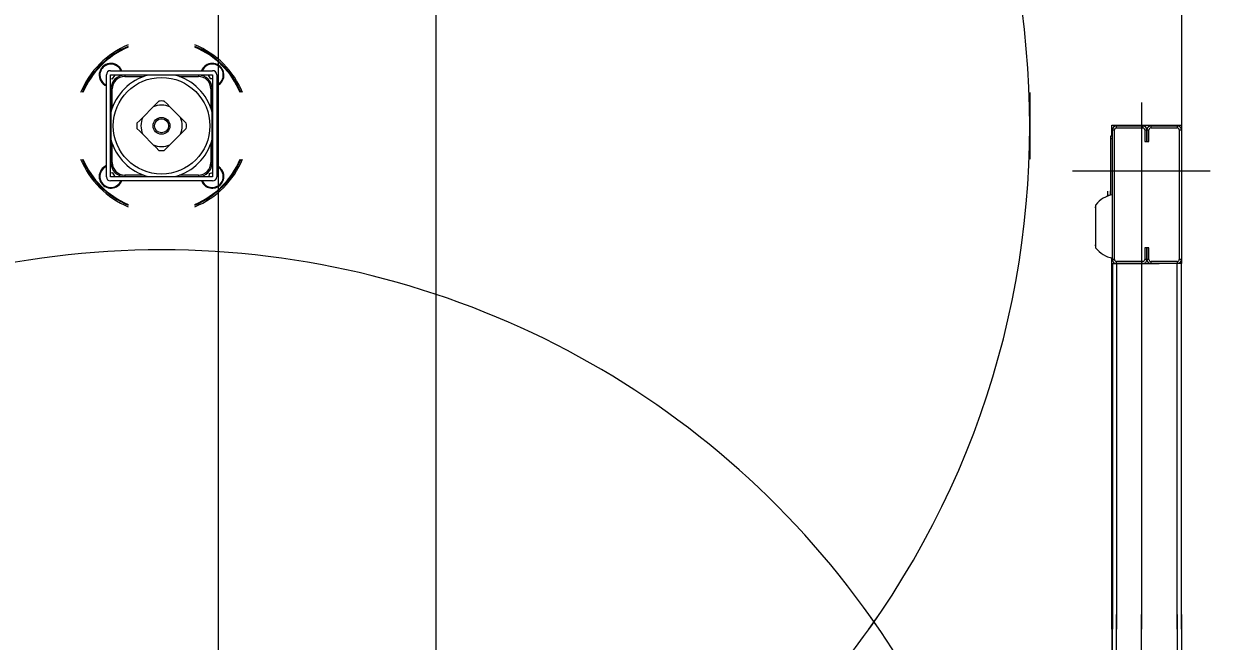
# Model space of a CAD drawing. Extents: x -264205 to -263659, y -1242401 to -1241986.
# Drawn here: x -263795.177 to -263794.359, y -1242122.395 to -1242121.97 of the extents above; entities that cross this region are included whole.
import ezdxf

# ---------------------------------------------------------------- set-up
doc = ezdxf.new("R2010")
doc.units = 0
doc.layers.add('PROJEKT_OBRUBNIKY_KOMUNIKACIE', color=7, linetype='Continuous')
doc.layers.add('SITUACIA_DSP_2D', color=7, linetype='Continuous')

msp = doc.modelspace()

# ---------------------------------------------------------------- linework, layer by layer
at = {"layer": 'PROJEKT_OBRUBNIKY_KOMUNIKACIE'}
msp.add_lwpolyline([(-263794.89278, -1242227.38224), (-263808.96776, -1242241.45725), (-263894.96779, -1242241.45725), (-263909.04274, -1242227.38224), (-263909.04274, -1242196.33267), (-263914.14281, -1242196.33267), (-263914.14281, -1242132.43268), (-263909.04274, -1242132.43268), (-263909.04274, -1242101.38224), (-263894.96779, -1242087.30722), (-263808.96776, -1242087.30722), (-263794.89278, -1242101.38224), (-263794.89278, -1242227.38224)], dxfattribs=at)
at = {"layer": 'SITUACIA_DSP_2D'}
for p, q in [((-263794.89279, -1242101.38223), (-263794.89279, -1242227.38224)), ((-263795.04279, -1242101.76909), (-263795.04281, -1242226.99542)), ((-263794.3789, -1242121.52527), (-263794.3789, -1242122.03943)), ((-263795.11705, -1242122.0019), (-263795.04675, -1242122.0019)), ((-263795.1199, -1242122.07505), (-263795.1199, -1242122.00475)), ((-263795.11705, -1242122.00475), (-263795.04675, -1242122.00475)), ((-263795.11705, -1242122.07505), (-263795.11705, -1242122.00475)), ((-263795.11705, -1242122.00734), (-263795.1157, -1242122.00747)), ((-263795.1157, -1242122.00747), (-263795.1141, -1242122.00524)), ((-263795.1141, -1242122.00524), (-263795.11433, -1242122.00475)), ((-263795.10924, -1242122.00475), (-263795.10924, -1242122.00519)), ((-263795.10876, -1242122.0051), (-263795.10876, -1242122.00475)), ((-263795.10731, -1242122.00499), (-263795.10731, -1242122.00594)), ((-263795.09144, -1242122.00499), (-263795.10731, -1242122.00499)), ((-263795.10731, -1242122.00594), (-263795.09428, -1242122.00594)), ((-263795.08557, -1242122.00499), (-263795.09127, -1242122.00499)), ((-263795.08023, -1242122.00499), (-263795.08557, -1242122.00499)), ((-263795.07505, -1242122.00499), (-263795.08023, -1242122.00499)), ((-263795.07253, -1242122.00499), (-263795.07505, -1242122.00499)), ((-263795.05649, -1242122.00499), (-263795.07237, -1242122.00499)), ((-263795.06953, -1242122.00594), (-263795.05649, -1242122.00594)), ((-263795.05649, -1242122.00499), (-263795.05649, -1242122.00594)), ((-263795.05504, -1242122.00475), (-263795.05505, -1242122.0051)), ((-263795.05457, -1242122.00513), (-263795.05457, -1242122.00475)), ((-263795.05457, -1242122.00519), (-263795.05457, -1242122.00513)), ((-263795.04961, -1242122.00475), (-263795.04971, -1242122.00493)), ((-263795.04971, -1242122.00493), (-263795.04838, -1242122.00733)), ((-263795.04838, -1242122.00733), (-263795.04675, -1242122.00735)), ((-263795.04675, -1242122.00475), (-263795.04675, -1242122.07505)), ((-263795.0439, -1242122.00475), (-263795.0439, -1242122.07505)), ((-263795.04257, -1242122.01174), (-263795.04126, -1242122.01068)), ((-263795.11662, -1242122.01257), (-263795.11705, -1242122.01257)), ((-263795.11705, -1242122.01304), (-263795.1167, -1242122.01304)), ((-263795.11682, -1242122.01449), (-263795.11586, -1242122.01449)), ((-263795.11682, -1242122.01449), (-263795.11682, -1242122.03037)), ((-263795.11586, -1242122.02752), (-263795.11586, -1242122.01449)), ((-263795.04794, -1242122.01449), (-263795.04794, -1242122.02752)), ((-263795.04699, -1242122.01449), (-263795.04794, -1242122.01449)), ((-263795.04675, -1242122.01257), (-263795.04719, -1242122.01257)), ((-263795.0471, -1242122.01304), (-263795.04675, -1242122.01304)), ((-263795.04699, -1242122.03037), (-263795.04699, -1242122.01449)), ((-263795.0439, -1242122.01244), (-263795.04257, -1242122.01174)), ((-263794.4834, -1242122.01696), (-263794.4834, -1242122.06284)), ((-263795.08769, -1242122.02688), (-263795.09492, -1242122.03411)), ((-263795.08563, -1242122.02482), (-263795.08769, -1242122.02688)), ((-263795.08371, -1242122.0229), (-263795.08563, -1242122.02482)), ((-263795.07815, -1242122.02485), (-263795.0801, -1242122.0229)), ((-263795.07612, -1242122.02688), (-263795.07815, -1242122.02485)), ((-263795.06888, -1242122.03411), (-263795.07612, -1242122.02688)), ((-263794.40645, -1242122.02375), (-263794.40645, -1242122.3869)), ((-263795.11682, -1242122.03053), (-263795.11682, -1242122.03624)), ((-263795.09492, -1242122.03411), (-263795.09696, -1242122.03615)), ((-263795.06683, -1242122.03617), (-263795.06888, -1242122.03411)), ((-263795.04699, -1242122.03624), (-263795.04699, -1242122.03053)), ((-263795.11682, -1242122.03624), (-263795.11682, -1242122.04146)), ((-263795.11682, -1242122.04146), (-263795.11682, -1242122.04676)), ((-263795.09696, -1242122.03615), (-263795.09891, -1242122.0381)), ((-263795.09891, -1242122.04171), (-263795.09698, -1242122.04363)), ((-263795.09698, -1242122.04363), (-263795.09492, -1242122.04569)), ((-263795.06888, -1242122.04569), (-263795.06685, -1242122.04366)), ((-263795.06685, -1242122.04366), (-263795.0649, -1242122.04171)), ((-263795.0649, -1242122.0381), (-263795.06683, -1242122.03617)), ((-263795.04699, -1242122.04157), (-263795.04699, -1242122.03624)), ((-263795.04699, -1242122.04676), (-263795.04699, -1242122.04157)), ((-263794.42688, -1242122.04702), (-263794.42688, -1242122.03943)), ((-263794.42688, -1242122.03943), (-263794.3789, -1242122.03943)), ((-263794.4264, -1242122.04275), (-263794.42498, -1242122.04275)), ((-263794.4264, -1242122.13205), (-263794.4264, -1242122.04275)), ((-263794.42498, -1242122.13205), (-263794.42498, -1242122.04275)), ((-263794.42355, -1242122.04132), (-263794.42355, -1242122.0399)), ((-263794.42355, -1242122.0399), (-263794.4055, -1242122.0399)), ((-263794.42355, -1242122.04132), (-263794.4055, -1242122.04132)), ((-263794.4055, -1242122.0399), (-263794.4055, -1242122.04132)), ((-263794.40408, -1242122.04275), (-263794.40265, -1242122.04275)), ((-263794.40408, -1242122.04275), (-263794.40408, -1242122.05082)), ((-263794.40265, -1242122.04275), (-263794.40123, -1242122.04275)), ((-263794.40265, -1242122.04275), (-263794.40265, -1242122.05082)), ((-263794.40265, -1242122.05082), (-263794.40265, -1242122.04275)), ((-263794.40123, -1242122.05082), (-263794.40123, -1242122.04275)), ((-263794.3998, -1242122.04132), (-263794.3998, -1242122.0399)), ((-263794.3998, -1242122.0399), (-263794.38175, -1242122.0399)), ((-263794.3998, -1242122.04132), (-263794.38175, -1242122.04132)), ((-263794.38175, -1242122.0399), (-263794.38175, -1242122.04132)), ((-263794.38033, -1242122.04275), (-263794.3789, -1242122.04275)), ((-263794.38033, -1242122.04275), (-263794.38033, -1242122.13205)), ((-263794.3789, -1242122.03943), (-263794.3789, -1242122.04275)), ((-263794.3789, -1242122.04275), (-263794.3789, -1242122.13205)), ((-263795.11682, -1242122.04676), (-263795.11682, -1242122.04927)), ((-263795.11682, -1242122.04944), (-263795.11682, -1242122.06531)), ((-263795.09492, -1242122.04569), (-263795.08769, -1242122.05292)), ((-263795.07612, -1242122.05292), (-263795.06888, -1242122.04569)), ((-263795.04699, -1242122.04927), (-263795.04699, -1242122.04676)), ((-263795.04699, -1242122.06531), (-263795.04699, -1242122.04944)), ((-263794.4264, -1242122.04702), (-263794.42783, -1242122.04702)), ((-263794.42783, -1242122.04702), (-263794.42783, -1242122.04892)), ((-263794.4264, -1242122.04892), (-263794.42783, -1242122.04892)), ((-263794.42783, -1242122.04892), (-263794.42783, -1242122.08773)), ((-263794.40408, -1242122.05082), (-263794.40265, -1242122.05082)), ((-263794.40265, -1242122.05082), (-263794.40123, -1242122.05082)), ((-263795.11586, -1242122.06531), (-263795.11586, -1242122.05228)), ((-263795.08769, -1242122.05292), (-263795.08566, -1242122.05496)), ((-263795.08566, -1242122.05496), (-263795.08371, -1242122.05691)), ((-263795.0801, -1242122.05691), (-263795.07817, -1242122.05498)), ((-263795.07817, -1242122.05498), (-263795.07612, -1242122.05292)), ((-263795.04794, -1242122.05228), (-263795.04794, -1242122.06531)), ((-263795.1209, -1242122.06841), (-263795.1199, -1242122.06788)), ((-263795.1167, -1242122.06676), (-263795.11705, -1242122.06676)), ((-263795.11705, -1242122.06724), (-263795.11662, -1242122.06724)), ((-263795.11586, -1242122.06531), (-263795.11682, -1242122.06531)), ((-263795.04794, -1242122.06531), (-263795.04699, -1242122.06531)), ((-263795.04719, -1242122.06724), (-263795.04706, -1242122.06723)), ((-263795.04675, -1242122.06676), (-263795.0471, -1242122.06676)), ((-263795.04706, -1242122.06723), (-263795.04675, -1242122.06724)), ((-263795.11556, -1242122.0724), (-263795.11705, -1242122.07246)), ((-263795.04675, -1242122.07505), (-263795.11705, -1242122.07505)), ((-263795.11409, -1242122.07472), (-263795.11556, -1242122.0724)), ((-263795.11427, -1242122.07505), (-263795.11409, -1242122.07472)), ((-263795.10924, -1242122.07462), (-263795.10924, -1242122.07505)), ((-263795.10876, -1242122.07505), (-263795.10876, -1242122.0747)), ((-263795.10731, -1242122.07386), (-263795.10731, -1242122.07481)), ((-263795.09428, -1242122.07386), (-263795.10731, -1242122.07386)), ((-263795.10731, -1242122.07481), (-263795.09144, -1242122.07481)), ((-263795.09127, -1242122.07481), (-263795.08557, -1242122.07481)), ((-263795.08557, -1242122.07481), (-263795.08035, -1242122.07481)), ((-263795.08035, -1242122.07481), (-263795.07505, -1242122.07481)), ((-263795.07505, -1242122.07481), (-263795.07253, -1242122.07481)), ((-263795.07237, -1242122.07481), (-263795.05649, -1242122.07481)), ((-263795.05649, -1242122.07386), (-263795.06953, -1242122.07386)), ((-263795.05649, -1242122.07386), (-263795.05649, -1242122.07481)), ((-263795.05505, -1242122.0747), (-263795.05504, -1242122.07505)), ((-263795.05457, -1242122.07505), (-263795.05457, -1242122.07462)), ((-263795.04908, -1242122.07308), (-263795.04942, -1242122.07505)), ((-263795.04675, -1242122.07222), (-263795.04908, -1242122.07308)), ((-263794.35895, -1242122.07125), (-263794.45395, -1242122.07125)), ((-263795.04675, -1242122.0779), (-263795.11705, -1242122.0779)), ((-263795.11112, -1242122.08054), (-263795.11006, -1242122.07923)), ((-263795.11006, -1242122.07923), (-263795.10936, -1242122.0779)), ((-263794.42792, -1242122.08479), (-263794.42792, -1242122.08775)), ((-263794.42973, -1242122.08487), (-263794.42973, -1242122.08801)), ((-263794.42973, -1242122.08835), (-263794.42973, -1242122.08801)), ((-263794.42933, -1242122.08801), (-263794.42973, -1242122.08801)), ((-263794.42887, -1242122.08802), (-263794.42933, -1242122.08801)), ((-263794.43812, -1242122.09646), (-263794.43799, -1242122.09582)), ((-263794.43812, -1242122.09646), (-263794.43812, -1242122.12204)), ((-263794.43799, -1242122.09582), (-263794.4378, -1242122.09549)), ((-263794.4378, -1242122.12416), (-263794.4378, -1242122.09433)), ((-263794.43799, -1242122.12268), (-263794.43812, -1242122.12204)), ((-263794.4378, -1242122.12301), (-263794.43799, -1242122.12268)), ((-263794.40265, -1242122.12397), (-263794.40408, -1242122.12397)), ((-263794.40408, -1242122.12397), (-263794.40408, -1242122.13205)), ((-263794.40265, -1242122.12397), (-263794.40265, -1242122.13205)), ((-263794.40265, -1242122.13205), (-263794.40265, -1242122.12397)), ((-263794.40123, -1242122.12397), (-263794.40265, -1242122.12397)), ((-263794.40123, -1242122.13205), (-263794.40123, -1242122.12397)), ((-263794.42688, -1242122.3869), (-263794.42688, -1242122.131)), ((-263794.42498, -1242122.13205), (-263794.4264, -1242122.13205)), ((-263794.42355, -1242122.1349), (-263794.42355, -1242122.13347)), ((-263794.4055, -1242122.13347), (-263794.42355, -1242122.13347)), ((-263794.40265, -1242122.13205), (-263794.40408, -1242122.13205)), ((-263794.40123, -1242122.13205), (-263794.40265, -1242122.13205)), ((-263794.38175, -1242122.13347), (-263794.3998, -1242122.13347)), ((-263794.3998, -1242122.1349), (-263794.3998, -1242122.13347)), ((-263794.38175, -1242122.13347), (-263794.38175, -1242122.1349)), ((-263794.3789, -1242122.13205), (-263794.38033, -1242122.13205)), ((-263794.3789, -1242122.13205), (-263794.3789, -1242122.1349)), ((-263794.4264, -1242122.1349), (-263794.4264, -1242122.3869)), ((-263794.4264, -1242122.1349), (-263794.42355, -1242122.1349)), ((-263794.42355, -1242122.1349), (-263794.42355, -1242122.3869)), ((-263794.4055, -1242122.1349), (-263794.42355, -1242122.1349)), ((-263794.42355, -1242122.1349), (-263794.3941, -1242122.1349)), ((-263794.38175, -1242122.1349), (-263794.3998, -1242122.1349)), ((-263794.38175, -1242122.1349), (-263794.3884, -1242122.1349)), ((-263794.38175, -1242122.3869), (-263794.38175, -1242122.1349)), ((-263794.3789, -1242122.1349), (-263794.38175, -1242122.1349)), ((-263794.3789, -1242122.3869), (-263794.3789, -1242122.1349)), ((-263794.42688, -1242122.3769), (-263794.42688, -1242122.6328)), ((-263794.4264, -1242122.6289), (-263794.4264, -1242122.3769)), ((-263794.42355, -1242122.6289), (-263794.42355, -1242122.3769)), ((-263794.40645, -1242122.74005), (-263794.40645, -1242122.3769)), ((-263794.38175, -1242122.3769), (-263794.38175, -1242122.6289)), ((-263794.3789, -1242122.3769), (-263794.3789, -1242122.6289))]:
    msp.add_line(p, q, dxfattribs=at)
for radius in [0.0333, 0.0058, 0.00485]:
    msp.add_circle((-263795.0819, -1242122.0399), radius, dxfattribs=at)
for centre, radius, start, end in [((-263795.0819, -1242122.0399), 0.5985, 324.56502, 215.43498), ((-263795.0819, -1242122.0399), 0.06033, 112.3532, 157.64681), ((-263795.0819, -1242122.0399), 0.05938, 112.73068, 157.26933), ((-263795.0819, -1242122.0399), 0.0589, 112.9244, 157.07559), ((-263795.0819, -1242122.0399), 0.06033, 22.35319, 67.6468), ((-263795.0819, -1242122.0399), 0.05938, 22.73067, 67.26932), ((-263795.0819, -1242122.0399), 0.0589, 22.92441, 67.0756), ((-263795.11683, -1242122.00497), 0.00807, 22.33694, 247.66306), ((-263795.11683, -1242122.00497), 0.0076, 54.35446, 246.18367), ((-263795.11705, -1242122.00475), 0.00285, 90, 180), ((-263795.11683, -1242122.00497), 0.0076, 23.81631, 54.35446), ((-263795.04697, -1242122.00497), 0.00807, 315.00001, 157.66306), ((-263795.04697, -1242122.00497), 0.0076, 119.14976, 156.18369), ((-263795.04697, -1242122.00497), 0.0076, 293.81633, 119.14976), ((-263795.04675, -1242122.00475), 0.00285, 0, 90), ((-263795.0819, -1242122.0399), 0.03615, 105.02021, 164.97977), ((-263795.10731, -1242122.01449), 0.0095, 90, 180), ((-263795.10731, -1242122.01449), 0.00855, 90, 180), ((-263795.0819, -1242122.0399), 0.03615, 15.02023, 74.97979), ((-263795.05649, -1242122.01449), 0.0095, 0, 90), ((-263795.05649, -1242122.01449), 0.00855, 0, 90), ((-263795.0819, -1242122.0399), 0.01425, 66.03947, 113.96053), ((-263795.0819, -1242122.0399), 0.0171, 83.94245, 96.05755), ((-263795.0819, -1242122.0399), 0.01425, 156.03949, 203.96051), ((-263795.0819, -1242122.0399), 0.01425, 336.03949, 23.96051), ((-263795.0819, -1242122.0399), 0.0171, 173.94245, 186.05755), ((-263795.0819, -1242122.0399), 0.0171, 353.94245, 6.05755), ((-263794.42355, -1242122.04275), 0.00285, 90, 180), ((-263794.42355, -1242122.04275), 0.00143, 90, 180), ((-263794.4055, -1242122.04275), 0.00285, 0, 90), ((-263794.4055, -1242122.04275), 0.00143, 0, 90), ((-263794.3998, -1242122.04275), 0.00285, 90, 180), ((-263794.3998, -1242122.04275), 0.00143, 90, 180), ((-263794.38175, -1242122.04275), 0.00285, 0, 90), ((-263794.38175, -1242122.04275), 0.00143, 0, 90), ((-263795.0819, -1242122.0399), 0.03615, 195.02023, 254.97979), ((-263795.0819, -1242122.0399), 0.03615, 285.02021, 344.97977), ((-263795.0819, -1242122.0399), 0.01425, 246.03947, 293.96053), ((-263795.0819, -1242122.0399), 0.0171, 263.94245, 276.05755), ((-263795.0819, -1242122.0399), 0.06033, 202.35319, 247.6468), ((-263795.0819, -1242122.0399), 0.05938, 202.73067, 247.26932), ((-263795.0819, -1242122.0399), 0.0589, 202.92441, 247.0756), ((-263795.11683, -1242122.07483), 0.00807, 112.33694, 315.00001), ((-263795.11683, -1242122.07483), 0.0076, 122.31925, 336.18369), ((-263795.10731, -1242122.06531), 0.0095, 180, 270), ((-263795.10731, -1242122.06531), 0.00855, 180, 270), ((-263795.0819, -1242122.0399), 0.06033, 292.3532, 337.64681), ((-263795.05649, -1242122.06531), 0.00855, 270, 0), ((-263795.05649, -1242122.06531), 0.0095, 270, 0), ((-263795.04697, -1242122.07483), 0.0076, 203.81631, 66.18367), ((-263795.04697, -1242122.07483), 0.00807, 315.00001, 67.66306), ((-263795.0819, -1242122.0399), 0.0589, 315.00001, 337.07559), ((-263795.0819, -1242122.0399), 0.05938, 315.00001, 337.26933), ((-263795.11705, -1242122.07505), 0.00285, 180, 270), ((-263795.04675, -1242122.07505), 0.00285, 270, 0), ((-263795.0819, -1242122.0399), 0.0589, 292.9244, 315.00001), ((-263795.0819, -1242122.0399), 0.05938, 292.73068, 315.00001), ((-263795.04697, -1242122.07483), 0.00807, 202.33694, 315.00001), ((-263794.42792, -1242122.08488), 0.000095, 0, 90), ((-263794.42286, -1242122.10607), 0.019, 100.75587, 141.87121), ((-263795.0819, -1242122.7239), 0.5985, 34.26896, 145.73104), ((-263794.42286, -1242122.11243), 0.019, 218.12879, 259.24413), ((-263794.42355, -1242122.13205), 0.00285, 180, 270), ((-263794.42355, -1242122.13205), 0.00143, 180, 270), ((-263794.4055, -1242122.13205), 0.00143, 270, 0), ((-263794.4055, -1242122.13205), 0.00285, 270, 0), ((-263794.3998, -1242122.13205), 0.00285, 180, 270), ((-263794.3998, -1242122.13205), 0.00143, 180, 270), ((-263794.38175, -1242122.13205), 0.00143, 270, 0), ((-263794.38175, -1242122.13205), 0.00285, 270, 0), ((-263795.0819, -1242122.7239), 0.5985, 144.56502, 35.43498), ((-263795.0819, -1242122.0399), 0.5985, 214.26896, 325.73104)]:
    msp.add_arc(centre, radius, start, end, dxfattribs=at)

doc.saveas('drawing.dxf')
